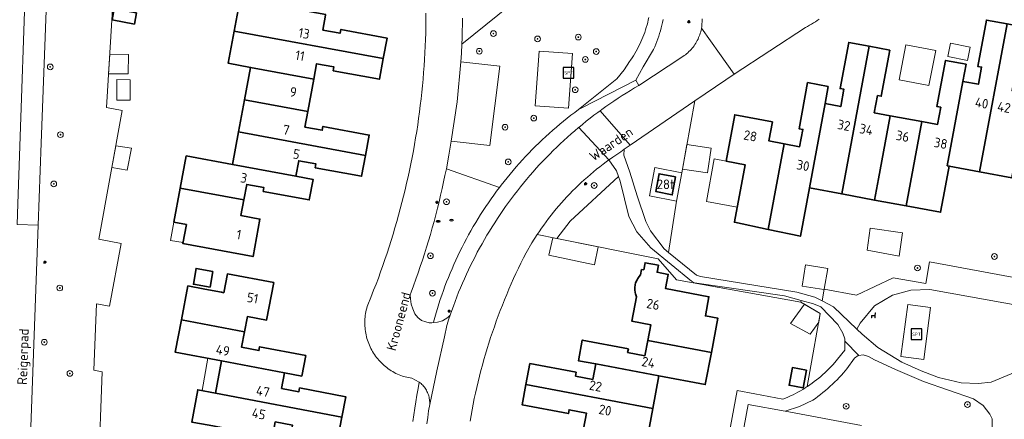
# Model space of a CAD drawing. Header units: metres. Extents: x 152610 to 160096, y 456114 to 462495.
# Tile 583 of 656: x 158665 to 158802, y 460581 to 460637. Entities that reach past the tile are written whole.
import ezdxf
from ezdxf.enums import TextEntityAlignment as Align

# ---------------------------------------------------------------- set-up
doc = ezdxf.new("R2010")
doc.units = ezdxf.units.M
doc.header["$LTSCALE"] = 0.5
doc.layers.get('0').update_dxf_attribs({"linetype": 'CONTINUOUS'})
for name, color, linetype, lineweight in [('B-PV-GR-BEPLANTING_CULTUUR_BOSPLANTSOEN-GV', 251, 'CONTINUOUS', 18), ('B-PV-GR-BEPLANTING_CULTUUR_HEESTERS-GV', 251, 'CONTINUOUS', 18), ('B-PV-GR-BOOM-S', 251, 'CONTINUOUS', 25), ('B-PV-IE-MEUBILAIR-S', 251, 'CONTINUOUS', 25), ('B-PV-IE-MEUBILAIR_WEGMEUBILAIR-S', 251, 'CONTINUOUS', 25), ('B-PV-OG-BEBOUWING-GV', 6, 'CONTINUOUS', 35), ('B-PV-OG-BEBOUWING-T18', 1, 'CONTINUOUS', 18), ('B-PV-OG-BEBOUWING_OVERBOUWING-GV', 251, 'CONTINUOUS', 18), ('B-PV-OG-BEBOUWING_SCHUUR-GV', 251, 'CONTINUOUS', 18), ('B-PV-OG-TERREIN_BEGROEID-GV', 251, 'CONTINUOUS', 18), ('B-PV-OG-TOPOGRAFIE-T18', 1, 'CONTINUOUS', 18), ('B-PV-VH-GESLOTENVERHARDING_BETON-GV', 251, 'CONTINUOUS', 18), ('B-PV-VH-HALFVERHARDING_GRAVEL-GV', 251, 'CONTINUOUS', 18), ('B-PV-VH-OPENVERHARDING_BETONSTRAATSTEEN-GV', 251, 'CONTINUOUS', 18), ('B-PV-VH-OPENVERHARDING_STRAATBAKSTEEN-GV', 251, 'CONTINUOUS', 18), ('B-PV-VH-OPENVERHARDING_TEGEL-GV', 251, 'CONTINUOUS', 18)]:
    doc.layers.add(name, color=color, linetype=linetype, lineweight=lineweight)
doc.styles.add('NLCS-ISO', font='NLCS-ISO.ttf')
doc.styles.add('NLCS-ISO-M750-T18', font='NLCS-ISO.ttf', dxfattribs={"height": 1.35})

# ---------------------------------------------------------------- blocks, each defined once
blk = doc.blocks.new('SIE-MEUBILAIR_PAAL_LICHTMAST-SO')
for points in [[(-0.62, 0), (-1, 0)], [(-0.71, 0.71), (-0.44, 0.44)], [(0, 1), (0, 0.62)], [(0.44, 0.44), (0.71, 0.71)], [(1, 0), (0.62, 0)], [(-0.71, -0.71), (-0.44, -0.44)], [(0, -0.62), (0, -1)], [(0.44, -0.44), (0.71, -0.71)]]:
    blk.add_lwpolyline(points)
blk.add_circle((0, 0), 0.5)
blk = doc.blocks.new('SIE-MEUBILAIR_PUT_RIOOLPUT-SO')
blk.add_ellipse((0, 0), major_axis=(1.25, 0), ratio=0.54)
at = {"style": 'NLCS-ISO'}
blk.add_text('ri', height=0.75, dxfattribs=at).set_placement((-0.04, 0.07), align=Align.MIDDLE_CENTER)
blk = doc.blocks.new('SIE-WEG_SPEELTOESTEL-SO')
at = {"flags": 128}
blk.add_lwpolyline([(-3.75, -3.75), (3.75, -3.75), (3.75, 3.75), (-3.75, 3.75)], close=True, dxfattribs=at)
at = {"style": 'NLCS-ISO'}
blk.add_text('SPT', height=2.25, dxfattribs=at).set_placement((0, 0), align=Align.MIDDLE_CENTER)
blk = doc.blocks.new('SIE-WEG_ZITBANK-SO')
at = {"color": 0, "linetype": 'ByBlock', "lineweight": 18}
blk.add_lwpolyline([(-0.91, -1.63), (-0.91, -0.2), (1.09, -0.2), (1.09, -1.63), (1.29, -1.63), (1.29, -0.21), (1.54, 1.78), (1.33, 1.78), (1.11, 0), (-1.11, 0), (-1.11, -1.63)], close=True, dxfattribs=at)
blk = doc.blocks.new('SGR-BOOM_GBKN-SO')
at = {"linetype": 'ByBlock', "lineweight": 18}
h = blk.add_hatch(color=0, dxfattribs=at)
h.dxf.hatch_style = 1
edge = h.paths.add_edge_path()
edge.add_arc((0, 0), 0.25, 0, 360)
at = {"color": 0, "linetype": 'ByBlock', "lineweight": 18}
for radius in [2, 0.25]:
    blk.add_circle((0, 0), radius, dxfattribs=at)
at = {"color": 0, "linetype": 'ByBlock', "lineweight": 18, "style": 'NLCS-ISO'}
blk.add_attdef('SOORT', (2.5, 0), '', height=1.5, dxfattribs=at)

msp = doc.modelspace()

# ---------------------------------------------------------------- linework, layer by layer
at = {"layer": 'B-PV-GR-BEPLANTING_CULTUUR_BOSPLANTSOEN-GV', "flags": 128}
for points in [[(158664.444, 460611.042), (158665.786, 460650.076), (158667.178, 460689.81), (158668.039, 460715.632), (158668.005, 460715.747), (158667.962, 460715.859), (158667.913, 460715.968), (158667.856, 460716.073), (158667.793, 460716.174), (158667.723, 460716.271), (158667.646, 460716.363), (158667.564, 460716.45), (158667.476, 460716.531), (158667.383, 460716.606), (158667.285, 460716.675), (158667.182, 460716.737), (158667.076, 460716.792), (158666.885, 460716.876), (158666.933, 460718.45), (158665.347, 460718.499), (158664.87, 460709.87), (158664.238, 460695.568)], [(158668.887, 460650.531), (158667.683, 460619.555), (158667.265, 460608.076), (158666.002, 460573.415)], [(158675.703, 460573.621), (158676.254, 460587.546), (158675.052, 460587.774), (158675.257, 460592.405), (158675.424, 460597.05), (158677.274, 460596.699), (158678.898, 460605.478), (158675.748, 460606.09), (158679.028, 460624.121), (158676.852, 460624.524), (158678.127, 460645.966)], [(158733.237, 460638.787), (158726.539, 460633.368), (158726.473, 460632.141), (158726.393, 460630.914), (158731.846, 460630.322), (158730.462, 460619.211), (158725.072, 460619.801), (158724.741, 460617.874), (158724.376, 460615.954), (158731.805, 460613.337), (158732.05, 460613.657), (158732.456, 460614.177), (158732.868, 460614.692), (158733.286, 460615.202), (158733.711, 460615.707), (158734.142, 460616.207), (158734.579, 460616.701), (158735.021, 460617.19), (158735.47, 460617.674), (158735.924, 460618.153), (158736.385, 460618.625), (158736.85, 460619.093), (158737.322, 460619.554), (158737.799, 460620.01), (158738.282, 460620.459), (158738.77, 460620.903), (158739.263, 460621.342), (158739.762, 460621.774), (158740.265, 460622.2), (158740.774, 460622.619), (158741.288, 460623.033), (158741.807, 460623.44), (158742.331, 460623.841), (158742.86, 460624.236), (158748.216, 460628.539), (158749.24, 460629.819), (158750.007, 460630.956), (158750.156, 460631.169), (158750.358, 460631.471), (158750.554, 460631.777), (158750.743, 460632.087), (158750.924, 460632.401), (158751.099, 460632.719), (158751.267, 460633.041), (158751.428, 460633.367), (158751.581, 460633.696), (158751.728, 460634.028), (158751.867, 460634.364), (158751.998, 460634.702), (158752.122, 460635.043), (158752.238, 460635.387), (158752.347, 460635.734), (158752.448, 460636.082), (158752.542, 460636.433), (158752.627, 460636.786), (158752.705, 460637.141)], [(158800.706, 460579.58), (158800.705, 460580.965), (158800.41, 460581.595), (158799.443, 460582.81), (158798.099, 460583.732), (158791.129, 460586.179), (158787.182, 460587.873), (158784.263, 460589.192), (158783.402, 460589.673), (158782.667, 460589.903), (158782.091, 460589.812), (158781.996, 460589.797), (158781.472, 460589.461), (158780.403, 460587.946), (158779.938, 460587.404), (158779.641, 460587.074), (158779.337, 460586.749), (158779.027, 460586.429), (158778.712, 460586.115), (158778.391, 460585.807), (158778.065, 460585.505), (158777.733, 460585.209), (158777.396, 460584.918), (158777.054, 460584.634), (158776.707, 460584.356), (158776.355, 460584.084), (158775.998, 460583.819), (158775.636, 460583.56), (158773.756, 460582.655), (158771.772, 460582.009), (158782.433, 460580.025)]]:
    msp.add_lwpolyline(points, dxfattribs=at)
for points in [[(158742.004, 460632.088), (158737.349, 460632.418), (158736.808, 460624.778), (158741.463, 460624.449)], [(158736.808, 460624.778), (158737.349, 460632.418), (158742.004, 460632.088), (158741.463, 460624.449)], [(158757.298, 460615.397), (158759.147, 460625.446), (158750.097, 460619.25), (158749.262, 460618.678), (158749.203, 460617.834), (158750.045, 460615.484), (158751.078, 460612.149), (158752.278, 460608.562), (158752.909, 460607.283), (158754.822, 460604.746), (158755.434, 460604.251), (158756.588, 460611.42), (158752.814, 460612.151), (158753.523, 460616.129)], [(158748.696, 460614.211), (158748.466, 460614.852), (158741.703, 460608.601), (158739.809, 460606.183), (158754.01, 460603.343), (158756.552, 460600.416), (158773.966, 460597.289), (158774.011, 460597.518), (158771.694, 460598.166), (158759.101, 460599.997), (158758.66, 460600.227), (158752.988, 460604.899), (158751.034, 460607.121), (158749.898, 460609.26)], [(158791.943, 460602.921), (158791.447, 460599.872), (158786.878, 460600.672), (158781.738, 460598.27), (158777.203, 460599.101), (158776.924, 460597.47), (158778.525, 460596.634), (158781.815, 460593.506), (158782.275, 460594.325), (158784.268, 460596.779), (158786.78, 460598.236), (158789.324, 460598.964), (158791.996, 460599.057), (158820.713, 460593.856), (158822.648, 460595.394), (158824.653, 460596.84)], [(158775.725, 460597.038), (158774.011, 460597.518), (158773.966, 460597.289), (158776.679, 460595.705), (158775.209, 460587.595), (158774.851, 460585.462), (158774.891, 460585.488), (158775.214, 460585.706), (158775.532, 460585.931), (158775.845, 460586.162), (158776.153, 460586.4), (158776.457, 460586.643), (158776.755, 460586.893), (158777.049, 460587.149), (158777.336, 460587.411), (158777.619, 460587.679), (158777.896, 460587.953), (158778.167, 460588.232), (158778.479, 460588.568), (158780.099, 460590.564), (158780.098, 460590.748), (158780.097, 460591.821), (158780.096, 460592.154), (158779.843, 460592.951), (158779.128, 460594.146), (158776.775, 460596.62)]]:
    msp.add_lwpolyline(points, close=True, dxfattribs=at)
at = {"layer": 'B-PV-GR-BEPLANTING_CULTUUR_HEESTERS-GV', "flags": 128}
msp.add_lwpolyline([(158748.169, 460615.679), (158747.126, 460617.201), (158746.749, 460616.927), (158746.295, 460616.586), (158745.845, 460616.239), (158745.401, 460615.886), (158744.961, 460615.527), (158744.527, 460615.161), (158744.098, 460614.789), (158743.674, 460614.411), (158743.255, 460614.028), (158742.842, 460613.638), (158742.434, 460613.243), (158742.032, 460612.841), (158741.636, 460612.435), (158741.245, 460612.023), (158740.861, 460611.605), (158740.482, 460611.182), (158740.109, 460610.753), (158739.742, 460610.32), (158739.382, 460609.881), (158739.027, 460609.438), (158738.679, 460608.989), (158738.338, 460608.535), (158738.003, 460608.077), (158737.674, 460607.614), (158737.352, 460607.146), (158737.215, 460606.944), (158737.078, 460606.73), (158739.809, 460606.183), (158741.703, 460608.601), (158748.466, 460614.852)], close=True, dxfattribs=at)
at = {"layer": 'B-PV-OG-BEBOUWING-GV', "flags": 128}
for points in [[(158707.507, 460637.522), (158695.538, 460639.738), (158694.703, 460635.224), (158715.561, 460631.362), (158716.095, 460634.247), (158709.619, 460635.447), (158709.521, 460634.917), (158707.107, 460635.364), (158707.489, 460637.425)], [(158681.029, 460637.756), (158677.922, 460638.331), (158677.635, 460636.778), (158680.742, 460636.203)], [(158802.802, 460636.225), (158799.918, 460636.761), (158798.714, 460630.285), (158799.244, 460630.187), (158798.795, 460627.773), (158796.637, 460628.174), (158794.445, 460616.378), (158794.71, 460616.329), (158798.958, 460615.54)], [(158805.697, 460635.687), (158802.802, 460636.225), (158798.958, 460615.54), (158803.471, 460614.702), (158805.663, 460626.498), (158803.515, 460626.897), (158803.963, 460629.311), (158804.493, 460629.211)], [(158715.561, 460631.362), (158694.703, 460635.224), (158693.868, 460630.711), (158696.988, 460630.131), (158705.836, 460628.494), (158706.234, 460630.644), (158708.648, 460630.197), (158708.548, 460629.668), (158715.025, 460628.468)], [(158783.522, 460633.108), (158780.659, 460633.641), (158779.457, 460627.175), (158779.987, 460627.077), (158779.539, 460624.663), (158777.357, 460625.068), (158775.164, 460613.269), (158779.68, 460612.427)], [(158786.418, 460632.569), (158783.522, 460633.108), (158779.68, 460612.427), (158784.259, 460611.573), (158784.811, 460614.53), (158786.433, 460623.38), (158784.239, 460623.787), (158784.687, 460626.201), (158785.217, 460626.103)], [(158797.086, 460630.588), (158794.2, 460631.124), (158792.998, 460624.658), (158793.528, 460624.56), (158793.08, 460622.146), (158790.897, 460622.551), (158788.705, 460610.753), (158793.506, 460609.859), (158794.055, 460612.808), (158794.71, 460616.329), (158794.445, 460616.378), (158796.637, 460628.174)], [(158705.836, 460628.494), (158696.988, 460630.131), (158696.153, 460625.619), (158705.001, 460623.981)], [(158777.806, 460627.48), (158774.915, 460628.02), (158773.71, 460621.554), (158774.242, 460621.455), (158773.792, 460619.041), (158771.617, 460619.447), (158769.4, 460607.462), (158773.906, 460606.501), (158775.164, 460613.269), (158777.357, 460625.068)], [(158705.001, 460623.981), (158696.153, 460625.619), (158695.318, 460621.105), (158713.055, 460617.821), (158713.582, 460620.67), (158707.108, 460621.866), (158707.009, 460621.338), (158704.595, 460621.785)], [(158769.982, 460622.528), (158764.723, 460623.503), (158763.517, 460617.008), (158766.165, 460616.514), (158764.677, 460608.533), (158764.665, 460608.471), (158769.4, 460607.462), (158771.617, 460619.447), (158769.484, 460619.844)], [(158790.897, 460622.551), (158786.433, 460623.38), (158784.811, 460614.53), (158784.259, 460611.573), (158788.705, 460610.753)], [(158713.055, 460617.821), (158695.318, 460621.105), (158694.476, 460616.552), (158703.324, 460614.915), (158703.723, 460617.075), (158706.137, 460616.628), (158706.039, 460616.097), (158712.515, 460614.9)], [(158694.476, 460616.552), (158687.998, 460617.75), (158687.162, 460613.237), (158696.05, 460611.588), (158696.45, 460613.752), (158698.864, 460613.306), (158698.766, 460612.774), (158705.205, 460611.584), (158705.737, 460614.469), (158703.324, 460614.915)], [(158756.43, 460614.802), (158754.128, 460615.248), (158753.682, 460612.746), (158755.984, 460612.3)], [(158696.05, 460611.588), (158687.162, 460613.237), (158686.277, 460608.459), (158688.025, 460608.137), (158687.53, 460605.467), (158697.332, 460603.652), (158698.303, 460608.907), (158695.645, 460609.4)], [(158691.712, 460601.59), (158689.38, 460601.994), (158689, 460599.798), (158691.332, 460599.394)], [(158751.677, 460601.867), (158751.535, 460601.112), (158751.345, 460600.872), (158751.141, 460600.614), (158751.048, 460600.408), (158750.852, 460599.972), (158750.803, 460599.709), (158750.731, 460599.329), (158750.75, 460599.011), (158750.771, 460598.65), (158750.835, 460598.441), (158750.956, 460598.043), (158750.313, 460594.63), (158752.972, 460594.126), (158752.558, 460591.937), (158761.45, 460590.254), (158762.353, 460595.034), (158760.605, 460595.363), (158761.11, 460598.034), (158755.03, 460599.183), (158755.405, 460601.165), (158753.848, 460601.458), (158754.033, 460602.436), (158752.183, 460602.786), (158751.998, 460601.807)], [(158696.151, 460593.121), (158696.56, 460595.268), (158699.239, 460594.76), (158700.233, 460600.011), (158693.748, 460601.24), (158693.245, 460598.596), (158692.929, 460598.656), (158690.603, 460599.098), (158688.221, 460599.551), (158687.316, 460594.796)], [(158696.151, 460593.121), (158687.316, 460594.796), (158686.456, 460590.28), (158692.924, 460589.054), (158701.751, 460587.38), (158704.159, 460586.923), (158704.709, 460589.811), (158698.252, 460591.038), (158698.152, 460590.507), (158695.741, 460590.967)], [(158749.836, 460590.761), (158743.394, 460591.975), (158742.85, 460589.089), (158745.264, 460588.633), (158754.116, 460586.962), (158760.596, 460585.738), (158761.45, 460590.254), (158752.558, 460591.937), (158752.149, 460589.773), (158749.735, 460590.228)], [(158701.751, 460587.38), (158692.924, 460589.054), (158692.066, 460584.548), (158709.761, 460581.193), (158710.304, 460584.051), (158703.848, 460585.276), (158703.748, 460584.747), (158701.338, 460585.204)], [(158742.543, 460587.461), (158736.066, 460588.684), (158735.513, 460585.76), (158753.256, 460582.407), (158754.116, 460586.962), (158745.264, 460588.633), (158744.857, 460586.473), (158742.442, 460586.929)], [(158774.742, 460587.748), (158772.776, 460588.113), (158772.32, 460585.655), (158774.286, 460585.29)], [(158753.256, 460582.407), (158735.513, 460585.76), (158734.975, 460582.911), (158741.451, 460581.69), (158741.552, 460582.218), (158743.967, 460581.761), (158743.552, 460579.563), (158752.403, 460577.891)], [(158692.066, 460584.548), (158689.61, 460585.013), (158688.753, 460580.507), (158691.209, 460580.042), (158700.039, 460578.367), (158700.445, 460580.511), (158702.856, 460580.055), (158702.755, 460579.524), (158709.212, 460578.301), (158709.761, 460581.193)]]:
    msp.add_lwpolyline(points, close=True, dxfattribs=at)
at = {"layer": 'B-PV-OG-BEBOUWING_OVERBOUWING-GV', "flags": 128}
for points in [[(158797.632, 460632.971), (158794.893, 460633.51), (158794.53, 460631.663), (158797.269, 460631.125)], [(158792.831, 460632.49), (158788.64, 460633.302), (158787.692, 460628.404), (158791.882, 460627.592)], [(158763.517, 460617.008), (158761.82, 460617.325), (158760.763, 460611.36), (158765.062, 460610.598), (158766.165, 460616.514)], [(158688.025, 460608.137), (158686.277, 460608.459), (158685.809, 460605.927), (158687.557, 460605.613)], [(158739.809, 460606.183), (158739.256, 460606.294), (158738.706, 460603.834), (158745.103, 460602.517), (158745.621, 460605.021)], [(158692.924, 460589.054), (158690.998, 460589.419), (158690.243, 460584.893), (158692.066, 460584.548)]]:
    msp.add_lwpolyline(points, close=True, dxfattribs=at)
at = {"layer": 'B-PV-OG-BEBOUWING_SCHUUR-GV', "flags": 128}
for points in [[(158679.899, 460631.957), (158677.295, 460631.966), (158677.132, 460629.23), (158679.89, 460629.22)], [(158680.136, 460628.415), (158678.285, 460628.421), (158678.276, 460625.566), (158680.126, 460625.56)], [(158680.313, 460618.838), (158678.128, 460619.175), (158677.575, 460616.135), (158679.723, 460615.774)], [(158761.403, 460618.819), (158758.022, 460619.33), (158757.392, 460615.906), (158760.882, 460615.378)], [(158788.186, 460606.983), (158783.68, 460607.63), (158783.236, 460604.54), (158787.716, 460603.707)], [(158777.738, 460601.976), (158774.605, 460602.482), (158774.127, 460599.524), (158777.191, 460599.03), (158777.203, 460599.101)], [(158776.679, 460595.705), (158774.457, 460597.002), (158772.516, 460594.272), (158775.245, 460592.785), (158776.458, 460594.485)]]:
    msp.add_lwpolyline(points, close=True, dxfattribs=at)
at = {"layer": 'B-PV-OG-TERREIN_BEGROEID-GV', "flags": 128}
for points in [[(158726.651, 460637.04), (158726.635, 460636.122), (158726.611, 460635.203), (158726.579, 460634.286), (158726.539, 460633.368), (158733.237, 460638.787)], [(158754.703, 460636.835), (158754.619, 460636.442), (158754.527, 460636.051), (158754.427, 460635.662), (158754.32, 460635.275), (158754.205, 460634.89), (158754.082, 460634.507), (158753.951, 460634.127), (158753.813, 460633.75), (158753.668, 460633.375), (158753.515, 460633.003), (158753.355, 460632.635), (158751.921, 460630.209), (158750.865, 460628.343), (158751.287, 460627.59), (158751.309, 460627.603), (158757.455, 460631.667), (158757.635, 460631.79), (158757.811, 460631.919), (158757.982, 460632.055), (158758.147, 460632.196), (158758.308, 460632.344), (158758.463, 460632.498), (158758.612, 460632.657), (158758.755, 460632.821), (158758.892, 460632.991), (158759.023, 460633.166), (158759.147, 460633.345), (158759.265, 460633.529), (158759.376, 460633.716), (158759.479, 460633.908), (158759.576, 460634.104), (158759.666, 460634.303), (158759.748, 460634.505), (158759.822, 460634.71), (158759.889, 460634.917), (158759.949, 460635.127), (158760.001, 460635.339), (158760.045, 460635.552), (158760.056, 460635.616), (158760.09, 460635.832), (158760.115, 460636.048), (158760.133, 460636.265), (158760.143, 460636.483), (158760.145, 460636.701), (158760.139, 460636.919)]]:
    msp.add_lwpolyline(points, dxfattribs=at)
for points in [[(158719.319, 460598.296), (158719.35, 460597.727), (158719.476, 460596.987), (158719.685, 460596.334), (158719.979, 460595.662), (158720.375, 460595.142), (158720.896, 460594.731), (158721.496, 460594.535), (158721.967, 460594.399), (158722.328, 460594.408), (158722.559, 460594.432), (158722.575, 460594.494), (158722.75, 460595.13), (158722.932, 460595.764), (158723.122, 460596.396), (158723.319, 460597.026), (158723.524, 460597.653), (158723.737, 460598.277), (158723.957, 460598.899), (158724.185, 460599.519), (158724.42, 460600.135), (158724.663, 460600.749), (158724.913, 460601.359), (158725.17, 460601.967), (158725.435, 460602.571), (158725.707, 460603.172), (158725.987, 460603.77), (158726.273, 460604.364), (158726.567, 460604.955), (158726.868, 460605.542), (158727.176, 460606.126), (158727.491, 460606.705), (158727.813, 460607.281), (158728.143, 460607.853), (158728.479, 460608.421), (158728.821, 460608.985), (158729.171, 460609.544), (158729.527, 460610.1), (158729.891, 460610.651), (158730.26, 460611.197), (158730.637, 460611.739), (158731.02, 460612.276), (158731.409, 460612.809), (158731.805, 460613.337), (158724.376, 460615.954), (158724.187, 460615.023), (158723.99, 460614.099), (158723.786, 460613.177), (158723.574, 460612.256), (158723.355, 460611.337), (158723.127, 460610.42), (158722.892, 460609.505), (158722.649, 460608.592), (158722.399, 460607.681), (158722.14, 460606.772), (158721.874, 460605.866), (158721.601, 460604.962), (158721.319, 460604.06), (158721.03, 460603.16), (158720.734, 460602.263), (158720.43, 460601.369), (158720.118, 460600.477), (158719.799, 460599.588), (158719.472, 460598.701)], [(158820.713, 460593.856), (158791.996, 460599.057), (158789.324, 460598.964), (158786.78, 460598.236), (158784.268, 460596.779), (158782.275, 460594.325), (158781.815, 460593.506), (158782.538, 460592.82), (158784.743, 460590.955), (158788.083, 460588.882), (158790.791, 460587.668), (158793.206, 460586.727), (158796.396, 460585.975), (158798.747, 460585.873), (158800.593, 460586.065), (158805.061, 460587.959), (158809.822, 460589.56), (158816.221, 460590.953), (158818.278, 460591.682)], [(158787.952, 460589.686), (158788.912, 460596.941), (158792.105, 460596.519), (158791.146, 460589.263)]]:
    msp.add_lwpolyline(points, close=True, dxfattribs=at)
at = {"layer": 'B-PV-VH-GESLOTENVERHARDING_BETON-GV', "flags": 128}
msp.add_lwpolyline([(158792.105, 460596.519), (158788.912, 460596.941), (158787.952, 460589.686), (158791.146, 460589.263)], close=True, dxfattribs=at)
at = {"layer": 'B-PV-VH-HALFVERHARDING_GRAVEL-GV', "flags": 128}
for points in [[(158805.061, 460587.959), (158800.593, 460586.065), (158798.747, 460585.873), (158796.396, 460585.975), (158793.206, 460586.727), (158790.791, 460587.668), (158788.083, 460588.882), (158784.743, 460590.955), (158782.538, 460592.82), (158781.815, 460593.506), (158778.525, 460596.634), (158776.924, 460597.47), (158775.921, 460597.995), (158773.381, 460598.663), (158759.906, 460600.87), (158759.381, 460601.058), (158755.434, 460604.251), (158754.822, 460604.746), (158752.909, 460607.283), (158752.278, 460608.562), (158751.078, 460612.149), (158750.045, 460615.484), (158749.203, 460617.834), (158749.262, 460618.678), (158748.771, 460618.342), (158747.672, 460617.589), (158747.208, 460617.261), (158747.126, 460617.201), (158748.169, 460615.679), (158748.466, 460614.852), (158748.696, 460614.211), (158749.898, 460609.26), (158751.034, 460607.121), (158752.988, 460604.899), (158758.66, 460600.227), (158759.101, 460599.997), (158771.694, 460598.166), (158774.011, 460597.518), (158775.725, 460597.038), (158776.775, 460596.62), (158779.128, 460594.146), (158779.843, 460592.951), (158780.096, 460592.154), (158780.097, 460591.821), (158782.091, 460589.812), (158782.667, 460589.903), (158783.402, 460589.673), (158784.263, 460589.192), (158787.182, 460587.873), (158791.129, 460586.179), (158798.099, 460583.732), (158799.443, 460582.81), (158800.41, 460581.595), (158800.705, 460580.965), (158800.706, 460579.58)], [(158764.404, 460571.063), (158766.6, 460582.972), (158771.772, 460582.009), (158773.756, 460582.655), (158775.636, 460583.56), (158775.998, 460583.819), (158776.355, 460584.084), (158776.707, 460584.356), (158777.054, 460584.634), (158777.396, 460584.918), (158777.733, 460585.209), (158778.065, 460585.505), (158778.391, 460585.807), (158778.712, 460586.115), (158779.027, 460586.429), (158779.337, 460586.749), (158779.641, 460587.074), (158779.938, 460587.404), (158780.403, 460587.946), (158781.472, 460589.461), (158781.996, 460589.797), (158782.091, 460589.812), (158780.097, 460591.821), (158780.098, 460590.748), (158780.099, 460590.564), (158778.479, 460588.568), (158778.167, 460588.232), (158777.896, 460587.953), (158777.619, 460587.679), (158777.336, 460587.411), (158777.049, 460587.149), (158776.755, 460586.893), (158776.457, 460586.643), (158776.153, 460586.4), (158775.845, 460586.162), (158775.532, 460585.931), (158775.214, 460585.706), (158774.891, 460585.488), (158774.851, 460585.462), (158774.564, 460585.277), (158774.233, 460585.073), (158773.898, 460584.875), (158773.558, 460584.684), (158773.215, 460584.5), (158772.869, 460584.323), (158772.518, 460584.154), (158772.164, 460583.992), (158771.807, 460583.837), (158771.447, 460583.689), (158767.515, 460584.432), (158765.064, 460584.894), (158763.205, 460574.835)]]:
    msp.add_lwpolyline(points, dxfattribs=at)
at = {"layer": 'B-PV-VH-OPENVERHARDING_BETONSTRAATSTEEN-GV', "flags": 128}
for points in [[(158721.519, 460637.718), (158721.515, 460636.795), (158721.503, 460635.872), (158721.483, 460634.949), (158721.455, 460634.026), (158721.419, 460633.104), (158721.375, 460632.182), (158721.323, 460631.26), (158721.263, 460630.339), (158721.195, 460629.418), (158721.119, 460628.498), (158721.035, 460627.579), (158720.943, 460626.66), (158720.843, 460625.743), (158720.735, 460624.826), (158720.62, 460623.91), (158720.496, 460622.995), (158720.364, 460622.081), (158720.225, 460621.169), (158720.077, 460620.258), (158719.922, 460619.348), (158719.759, 460618.439), (158719.588, 460617.532), (158719.409, 460616.626), (158719.222, 460615.722), (158719.028, 460614.82), (158718.825, 460613.919), (158718.615, 460613.02), (158718.397, 460612.123), (158718.171, 460611.228), (158717.938, 460610.335), (158717.697, 460609.444), (158717.448, 460608.555), (158717.191, 460607.668), (158716.927, 460606.784), (158716.655, 460605.902), (158716.375, 460605.022), (158716.088, 460604.145), (158715.793, 460603.27), (158715.491, 460602.398), (158715.181, 460601.528), (158714.863, 460600.661), (158714.538, 460599.797), (158714.206, 460598.936), (158713.801, 460597.915), (158713.386, 460596.899), (158713.309, 460596.66), (158713.24, 460596.419), (158713.178, 460596.175), (158713.124, 460595.93), (158713.078, 460595.683), (158713.04, 460595.435), (158713.01, 460595.186), (158712.988, 460594.935), (158712.974, 460594.685), (158712.968, 460594.434), (158712.97, 460594.183), (158712.979, 460593.932), (158712.997, 460593.681), (158713.023, 460593.432), (158713.057, 460593.183), (158713.098, 460592.935), (158713.148, 460592.689), (158713.205, 460592.444), (158713.27, 460592.202), (158713.343, 460591.962), (158713.423, 460591.724), (158713.511, 460591.488), (158713.606, 460591.256), (158713.709, 460591.027), (158713.819, 460590.801), (158713.936, 460590.579), (158714.06, 460590.361), (158714.191, 460590.147), (158714.329, 460589.937), (158714.473, 460589.731), (158714.624, 460589.531), (158714.781, 460589.335), (158714.944, 460589.144), (158715.114, 460588.959), (158715.289, 460588.779), (158715.47, 460588.604), (158715.656, 460588.436), (158715.847, 460588.273), (158716.044, 460588.117), (158716.245, 460587.967), (158716.451, 460587.824), (158716.662, 460587.687), (158716.877, 460587.557), (158717.096, 460587.434), (158717.319, 460587.318), (158717.545, 460587.209), (158717.774, 460587.108), (158718.007, 460587.013), (158718.243, 460586.927), (158718.404, 460586.872), (158719.562, 460586.654), (158720.596, 460586.089), (158720.705, 460586.002), (158720.835, 460585.889), (158720.959, 460585.77), (158721.079, 460585.645), (158721.192, 460585.514), (158721.299, 460585.379), (158721.399, 460585.239), (158721.493, 460585.094), (158721.58, 460584.946), (158721.661, 460584.793), (158721.734, 460584.637), (158721.799, 460584.477), (158721.858, 460584.315), (158721.908, 460584.15), (158721.951, 460583.983), (158721.986, 460583.814), (158722.014, 460583.644), (158722.033, 460583.472), (158722.044, 460583.3), (158722.048, 460583.127), (158722.043, 460582.955), (158723.064, 460587.658), (158724.104, 460592.443), (158724.447, 460594.031), (158724.482, 460594.144), (158724.69, 460594.797), (158724.906, 460595.448), (158724.581, 460595.127), (158723.829, 460594.661), (158723.154, 460594.494), (158722.559, 460594.432), (158722.328, 460594.408), (158721.967, 460594.399), (158721.496, 460594.535), (158720.896, 460594.731), (158720.375, 460595.142), (158719.979, 460595.662), (158719.685, 460596.334), (158719.476, 460596.987), (158719.35, 460597.727), (158719.319, 460598.296), (158719.472, 460598.701), (158719.799, 460599.588), (158720.118, 460600.477), (158720.43, 460601.369), (158720.734, 460602.263), (158721.03, 460603.16), (158721.319, 460604.06), (158721.601, 460604.962), (158721.874, 460605.866), (158722.14, 460606.772), (158722.399, 460607.681), (158722.649, 460608.592), (158722.892, 460609.505), (158723.127, 460610.42), (158723.355, 460611.337), (158723.574, 460612.256), (158723.786, 460613.177), (158723.99, 460614.099), (158724.187, 460615.023), (158724.376, 460615.954), (158724.741, 460617.874), (158725.072, 460619.801), (158725.886, 460625.339), (158726.393, 460630.914), (158726.473, 460632.141), (158726.539, 460633.368), (158726.579, 460634.286), (158726.611, 460635.203), (158726.635, 460636.122), (158726.651, 460637.04)], [(158721.639, 460580.258), (158721.765, 460581.158), (158721.9, 460582.057), (158722.043, 460582.955), (158722.048, 460583.127), (158722.044, 460583.3), (158722.033, 460583.472), (158722.014, 460583.644), (158721.986, 460583.814), (158721.951, 460583.983), (158721.908, 460584.15), (158721.858, 460584.315), (158721.799, 460584.477), (158721.734, 460584.637), (158721.661, 460584.793), (158721.58, 460584.946), (158721.493, 460585.094), (158721.399, 460585.239), (158721.299, 460585.379), (158721.192, 460585.514), (158721.079, 460585.645), (158720.959, 460585.77), (158720.835, 460585.889), (158720.705, 460586.002), (158720.596, 460586.089), (158720.423, 460585.176), (158720.258, 460584.26), (158720.101, 460583.344), (158719.952, 460582.426), (158719.811, 460581.508), (158719.677, 460580.587)]]:
    msp.add_lwpolyline(points, dxfattribs=at)
at = {"layer": 'B-PV-VH-OPENVERHARDING_STRAATBAKSTEEN-GV', "flags": 128}
for points in [[(158671.023, 460715.929), (158671.173, 460719.801), (158672.368, 460750), (158672.184, 460751.772), (158672.01, 460753.45), (158671.938, 460754.142), (158669.999, 460754.184), (158669.23, 460750), (158668.088, 460719.834), (158668.086, 460719.677), (158668.039, 460715.632), (158667.178, 460689.81), (158665.786, 460650.076), (158664.444, 460611.042), (158664.344, 460608.14), (158667.265, 460608.076), (158667.683, 460619.555), (158668.887, 460650.531), (158670.178, 460690.165)], [(158762.576, 460632.071), (158760.056, 460635.616), (158760.045, 460635.552), (158760.001, 460635.339), (158759.949, 460635.127), (158759.889, 460634.917), (158759.822, 460634.71), (158759.748, 460634.505), (158759.666, 460634.303), (158759.576, 460634.104), (158759.479, 460633.908), (158759.376, 460633.716), (158759.265, 460633.529), (158759.147, 460633.345), (158759.023, 460633.166), (158758.892, 460632.991), (158758.755, 460632.821), (158758.612, 460632.657), (158758.463, 460632.498), (158758.308, 460632.344), (158758.147, 460632.196), (158757.982, 460632.055), (158757.811, 460631.919), (158757.635, 460631.79), (158757.455, 460631.667), (158751.309, 460627.603), (158751.287, 460627.59), (158750.716, 460627.258), (158750.128, 460626.905), (158749.543, 460626.546), (158748.963, 460626.181), (158748.387, 460625.808), (158747.816, 460625.429), (158747.249, 460625.043), (158746.686, 460624.65), (158746.128, 460624.251), (158745.894, 460624.08), (158750.097, 460619.25), (158759.147, 460625.446), (158763.468, 460628.405), (158764.636, 460629.173)], [(158722.559, 460594.432), (158723.154, 460594.494), (158723.829, 460594.661), (158724.581, 460595.127), (158724.906, 460595.448), (158725.129, 460596.097), (158725.36, 460596.742), (158725.599, 460597.386), (158725.845, 460598.026), (158726.098, 460598.663), (158726.359, 460599.298), (158726.627, 460599.929), (158726.903, 460600.557), (158727.186, 460601.182), (158727.476, 460601.804), (158727.773, 460602.422), (158728.078, 460603.036), (158728.389, 460603.647), (158728.708, 460604.255), (158729.034, 460604.858), (158729.367, 460605.458), (158729.707, 460606.054), (158730.053, 460606.645), (158730.407, 460607.233), (158730.768, 460607.817), (158731.135, 460608.396), (158731.509, 460608.971), (158731.889, 460609.541), (158732.277, 460610.108), (158732.671, 460610.669), (158733.071, 460611.226), (158733.478, 460611.778), (158733.891, 460612.326), (158734.311, 460612.868), (158734.737, 460613.406), (158735.169, 460613.938), (158735.607, 460614.466), (158736.052, 460614.988), (158736.502, 460615.506), (158736.959, 460616.017), (158737.421, 460616.524), (158737.89, 460617.025), (158738.364, 460617.521), (158738.844, 460618.011), (158739.329, 460618.495), (158739.821, 460618.974), (158740.317, 460619.447), (158740.82, 460619.914), (158741.327, 460620.375), (158741.84, 460620.831), (158742.359, 460621.28), (158742.882, 460621.723), (158742.898, 460621.736), (158743.411, 460622.16), (158743.944, 460622.591), (158744.483, 460623.016), (158745.027, 460623.434), (158745.575, 460623.846), (158745.894, 460624.08), (158746.128, 460624.251), (158746.686, 460624.65), (158747.249, 460625.043), (158747.816, 460625.429), (158748.387, 460625.808), (158748.963, 460626.181), (158749.543, 460626.546), (158750.128, 460626.905), (158750.716, 460627.258), (158751.287, 460627.59), (158750.865, 460628.343), (158743.226, 460624.437), (158743.153, 460624.397), (158742.86, 460624.236), (158742.331, 460623.841), (158741.807, 460623.44), (158741.288, 460623.033), (158740.774, 460622.619), (158740.265, 460622.2), (158739.762, 460621.774), (158739.263, 460621.342), (158738.77, 460620.903), (158738.282, 460620.459), (158737.799, 460620.01), (158737.322, 460619.554), (158736.85, 460619.093), (158736.385, 460618.625), (158735.924, 460618.153), (158735.47, 460617.674), (158735.021, 460617.19), (158734.579, 460616.701), (158734.142, 460616.207), (158733.711, 460615.707), (158733.286, 460615.202), (158732.868, 460614.692), (158732.456, 460614.177), (158732.05, 460613.657), (158731.805, 460613.337), (158731.409, 460612.809), (158731.02, 460612.276), (158730.637, 460611.739), (158730.26, 460611.197), (158729.891, 460610.651), (158729.527, 460610.1), (158729.171, 460609.544), (158728.821, 460608.985), (158728.479, 460608.421), (158728.143, 460607.853), (158727.813, 460607.281), (158727.491, 460606.705), (158727.176, 460606.126), (158726.868, 460605.542), (158726.567, 460604.955), (158726.273, 460604.364), (158725.987, 460603.77), (158725.707, 460603.172), (158725.435, 460602.571), (158725.17, 460601.967), (158724.913, 460601.359), (158724.663, 460600.749), (158724.42, 460600.135), (158724.185, 460599.519), (158723.957, 460598.899), (158723.737, 460598.277), (158723.524, 460597.653), (158723.319, 460597.026), (158723.122, 460596.396), (158722.932, 460595.764), (158722.75, 460595.13), (158722.575, 460594.494)], [(158750.097, 460619.25), (158745.894, 460624.08), (158745.575, 460623.846), (158745.027, 460623.434), (158744.483, 460623.016), (158743.944, 460622.591), (158743.411, 460622.16), (158742.898, 460621.736), (158747.126, 460617.201), (158747.208, 460617.261), (158747.672, 460617.589), (158748.771, 460618.342), (158749.262, 460618.678)]]:
    msp.add_lwpolyline(points, close=True, dxfattribs=at)
for points in [[(158752.705, 460637.141), (158752.627, 460636.786), (158752.542, 460636.433), (158752.448, 460636.082), (158752.347, 460635.734), (158752.238, 460635.387), (158752.122, 460635.043), (158751.998, 460634.702), (158751.867, 460634.364), (158751.728, 460634.028), (158751.581, 460633.696), (158751.428, 460633.367), (158751.267, 460633.041), (158751.099, 460632.719), (158750.924, 460632.401), (158750.743, 460632.087), (158750.554, 460631.777), (158750.358, 460631.471), (158750.156, 460631.169), (158750.007, 460630.956), (158749.24, 460629.819), (158748.216, 460628.539), (158742.86, 460624.236), (158743.153, 460624.397), (158743.226, 460624.437), (158750.865, 460628.343), (158751.921, 460630.209), (158753.355, 460632.635), (158753.515, 460633.003), (158753.668, 460633.375), (158753.813, 460633.75), (158753.951, 460634.127), (158754.082, 460634.507), (158754.205, 460634.89), (158754.32, 460635.275), (158754.427, 460635.662), (158754.527, 460636.051), (158754.619, 460636.442), (158754.703, 460636.835)], [(158760.139, 460636.919), (158760.145, 460636.701), (158760.143, 460636.483), (158760.133, 460636.265), (158760.115, 460636.048), (158760.09, 460635.832), (158760.056, 460635.616), (158762.576, 460632.071), (158764.636, 460629.173), (158774.598, 460635.724), (158774.885, 460635.873), (158775.169, 460636.028), (158775.449, 460636.191), (158775.724, 460636.361), (158775.996, 460636.537), (158776.262, 460636.72), (158776.525, 460636.909)], [(158727.691, 460580.615), (158727.829, 460581.408), (158727.974, 460582.199), (158728.127, 460582.989), (158728.288, 460583.777), (158728.457, 460584.564), (158728.634, 460585.349), (158728.818, 460586.132), (158729.01, 460586.913), (158729.211, 460587.693), (158729.418, 460588.47), (158729.634, 460589.245), (158729.857, 460590.018), (158730.088, 460590.789), (158730.326, 460591.557), (158730.573, 460592.323), (158730.826, 460593.087), (158731.088, 460593.848), (158731.356, 460594.606), (158731.633, 460595.362), (158731.917, 460596.115), (158732.208, 460596.865), (158732.507, 460597.612), (158732.813, 460598.356), (158733.127, 460599.097), (158733.448, 460599.834), (158733.776, 460600.569), (158734.111, 460601.3), (158734.454, 460602.028), (158734.804, 460602.753), (158735.162, 460603.474), (158735.526, 460604.191), (158736.343, 460605.584), (158737.078, 460606.73), (158737.215, 460606.944), (158737.352, 460607.146), (158737.674, 460607.614), (158738.003, 460608.077), (158738.338, 460608.535), (158738.679, 460608.989), (158739.027, 460609.438), (158739.382, 460609.881), (158739.742, 460610.32), (158740.109, 460610.753), (158740.482, 460611.182), (158740.861, 460611.605), (158741.245, 460612.023), (158741.636, 460612.435), (158742.032, 460612.841), (158742.434, 460613.243), (158742.842, 460613.638), (158743.255, 460614.028), (158743.674, 460614.411), (158744.098, 460614.789), (158744.527, 460615.161), (158744.961, 460615.527), (158745.401, 460615.886), (158745.845, 460616.239), (158746.295, 460616.586), (158746.749, 460616.927), (158747.126, 460617.201), (158742.898, 460621.736), (158742.882, 460621.723), (158742.359, 460621.28), (158741.84, 460620.831), (158741.327, 460620.375), (158740.82, 460619.914), (158740.317, 460619.447), (158739.821, 460618.974), (158739.329, 460618.495), (158738.844, 460618.011), (158738.364, 460617.521), (158737.89, 460617.025), (158737.421, 460616.524), (158736.959, 460616.017), (158736.502, 460615.506), (158736.052, 460614.988), (158735.607, 460614.466), (158735.169, 460613.938), (158734.737, 460613.406), (158734.311, 460612.868), (158733.891, 460612.326), (158733.478, 460611.778), (158733.071, 460611.226), (158732.671, 460610.669), (158732.277, 460610.108), (158731.889, 460609.541), (158731.509, 460608.971), (158731.135, 460608.396), (158730.768, 460607.817), (158730.407, 460607.233), (158730.053, 460606.645), (158729.707, 460606.054), (158729.367, 460605.458), (158729.034, 460604.858), (158728.708, 460604.255), (158728.389, 460603.647), (158728.078, 460603.036), (158727.773, 460602.422), (158727.476, 460601.804), (158727.186, 460601.182), (158726.903, 460600.557), (158726.627, 460599.929), (158726.359, 460599.298), (158726.098, 460598.663), (158725.845, 460598.026), (158725.599, 460597.386), (158725.36, 460596.742), (158725.129, 460596.097), (158724.906, 460595.448), (158724.69, 460594.797), (158724.482, 460594.144), (158724.447, 460594.031), (158724.104, 460592.443), (158723.064, 460587.658), (158722.043, 460582.955), (158721.9, 460582.057), (158721.765, 460581.158), (158721.639, 460580.258)], [(158662.589, 460493.654), (158665.073, 460465.375), (158665.072, 460462.662), (158665.11, 460459.95), (158664.854, 460456.95), (158668.15, 460459.89), (158668.28, 460463.241), (158667.921, 460464.382), (158667.867, 460465.167), (158667.352, 460472.667), (158667.272, 460473.826), (158665.883, 460494.108), (158665.885, 460500), (158665.885, 460500.225), (158665.312, 460503.79), (158665.252, 460506.01), (158664.988, 460515.667), (158664.87, 460527.596), (158664.811, 460533.581), (158664.809, 460534.537), (158664.808, 460535.283), (158666.002, 460573.415), (158667.265, 460608.076), (158664.344, 460608.14)]]:
    msp.add_lwpolyline(points, dxfattribs=at)
at = {"layer": 'B-PV-VH-OPENVERHARDING_TEGEL-GV', "flags": 128}
for points in [[(158731.846, 460630.322), (158726.393, 460630.914), (158725.886, 460625.339), (158725.072, 460619.801), (158730.462, 460619.211)], [(158757.298, 460615.397), (158753.523, 460616.129), (158752.814, 460612.151), (158756.588, 460611.42)], [(158753.682, 460612.746), (158754.128, 460615.248), (158756.43, 460614.802), (158755.984, 460612.3)]]:
    msp.add_lwpolyline(points, close=True, dxfattribs=at)

# ---------------------------------------------------------------- block references
at = {"layer": 'B-PV-GR-BOOM-S', "xscale": 0.2, "yscale": 0.2, "zscale": 0.2}
for p in [(158730.957, 460634.869), (158742.839, 460634.38), (158737.139, 460634.127), (158728.992, 460632.402), (158745.341, 460632.356), (158743.815, 460631.248), (158668.971, 460630.204), (158742.399, 460627.006), (158736.605, 460623.037), (158670.395, 460620.722), (158732.583, 460621.767), (158733.036, 460616.911), (158669.468, 460613.829), (158745.05, 460613.605), (158724.398, 460611.338), (158722.151, 460603.769), (158801.037, 460603.671), (158790.281, 460602.064), (158790.281, 460602.064), (158790.281, 460602.064), (158670.306, 460599.264), (158722.428, 460598.532), (158668.145, 460591.671), (158671.717, 460587.306), (158780.304, 460582.703), (158797.267, 460582.939)]:
    msp.add_blockref('SGR-BOOM_GBKN-SO', p, dxfattribs=at)
at = {"layer": 'B-PV-IE-MEUBILAIR-S', "xscale": 0.2, "yscale": 0.2, "zscale": 0.2}
for name, p in [('SIE-MEUBILAIR_PAAL_LICHTMAST-SO', (158758.29, 460636.533)), ('SIE-MEUBILAIR_PAAL_LICHTMAST-SO', (158743.858, 460613.855)), ('SIE-MEUBILAIR_PAAL_LICHTMAST-SO', (158723.043, 460611.256)), ('SIE-MEUBILAIR_PUT_RIOOLPUT-SO', (158723.233, 460608.593)), ('SIE-MEUBILAIR_PUT_RIOOLPUT-SO', (158725.1, 460608.765)), ('SIE-MEUBILAIR_PAAL_LICHTMAST-SO', (158668.233, 460602.876)), ('SIE-MEUBILAIR_PAAL_LICHTMAST-SO', (158724.764, 460596.015))]:
    msp.add_blockref(name, p, dxfattribs=at)
at = {"layer": 'B-PV-IE-MEUBILAIR_WEGMEUBILAIR-S', "xscale": 0.2, "yscale": 0.2, "zscale": 0.2}
for name, p in [('SIE-WEG_SPEELTOESTEL-SO', (158741.479, 460629.379)), ('SIE-WEG_ZITBANK-SO', (158784.083, 460595.417)), ('SIE-WEG_SPEELTOESTEL-SO', (158790.131, 460592.781))]:
    msp.add_blockref(name, p, dxfattribs=at)

# ---------------------------------------------------------------- texts
at = {"layer": 'B-PV-OG-BEBOUWING-T18', "style": 'NLCS-ISO-M750-T18'}
for s, rotation, p in [('13', 349.5, (158704.478, 460634.897)), ('11', 349.5, (158703.901, 460631.774)), ('9', 349.5, (158702.96, 460626.692)), ('40', 349.5, (158799.263, 460625.143)), ('42', 349.5, (158802.379, 460624.565)), ('32', 349.5, (158779.984, 460622.037)), ('34', 349.5, (158783.104, 460621.456)), ('7', 349.5, (158701.979, 460621.389)), ('28', 349.5, (158766.897, 460620.557)), ('36', 349.5, (158788.209, 460620.508)), ('38', 349.5, (158793.534, 460619.519)), ('5', 349.5, (158703.409, 460618.003)), ('30', 349.4, (158774.273, 460616.408)), ('3', 349.6, (158696.046, 460614.667)), ('1', 349.5, (158695.359, 460606.734)), ('51', 349.3, (158697.28, 460597.85)), ('26', 349.3, (158753.3, 460596.981)), ('49', 349.2, (158693.115, 460590.54)), ('24', 349.3, (158752.633, 460588.857)), ('22', 349.3, (158745.248, 460585.546)), ('47', 349.2, (158698.715, 460584.792)), ('45', 349.2, (158698.143, 460581.657)), ('20', 349.3, (158746.588, 460582.166))]:
    msp.add_text(s, height=1.35, rotation=rotation, dxfattribs=at).set_placement(p, align=Align.MIDDLE)
msp.add_text('28t', height=1.35, dxfattribs=at).set_placement((158755.056, 460613.774), align=Align.MIDDLE)
at = {"layer": 'B-PV-OG-TOPOGRAFIE-T18', "style": 'NLCS-ISO-M750-T18'}
for s, rotation, p in [('Waarden', 34.3, (158747.423, 460619.418)), ('Krooneend', 75, (158717.703, 460594.594)), ('Reigerpad', 88, (158665.36, 460589.643))]:
    msp.add_text(s, height=1.35, rotation=rotation, dxfattribs=at).set_placement(p, align=Align.MIDDLE)

doc.saveas('drawing.dxf')
